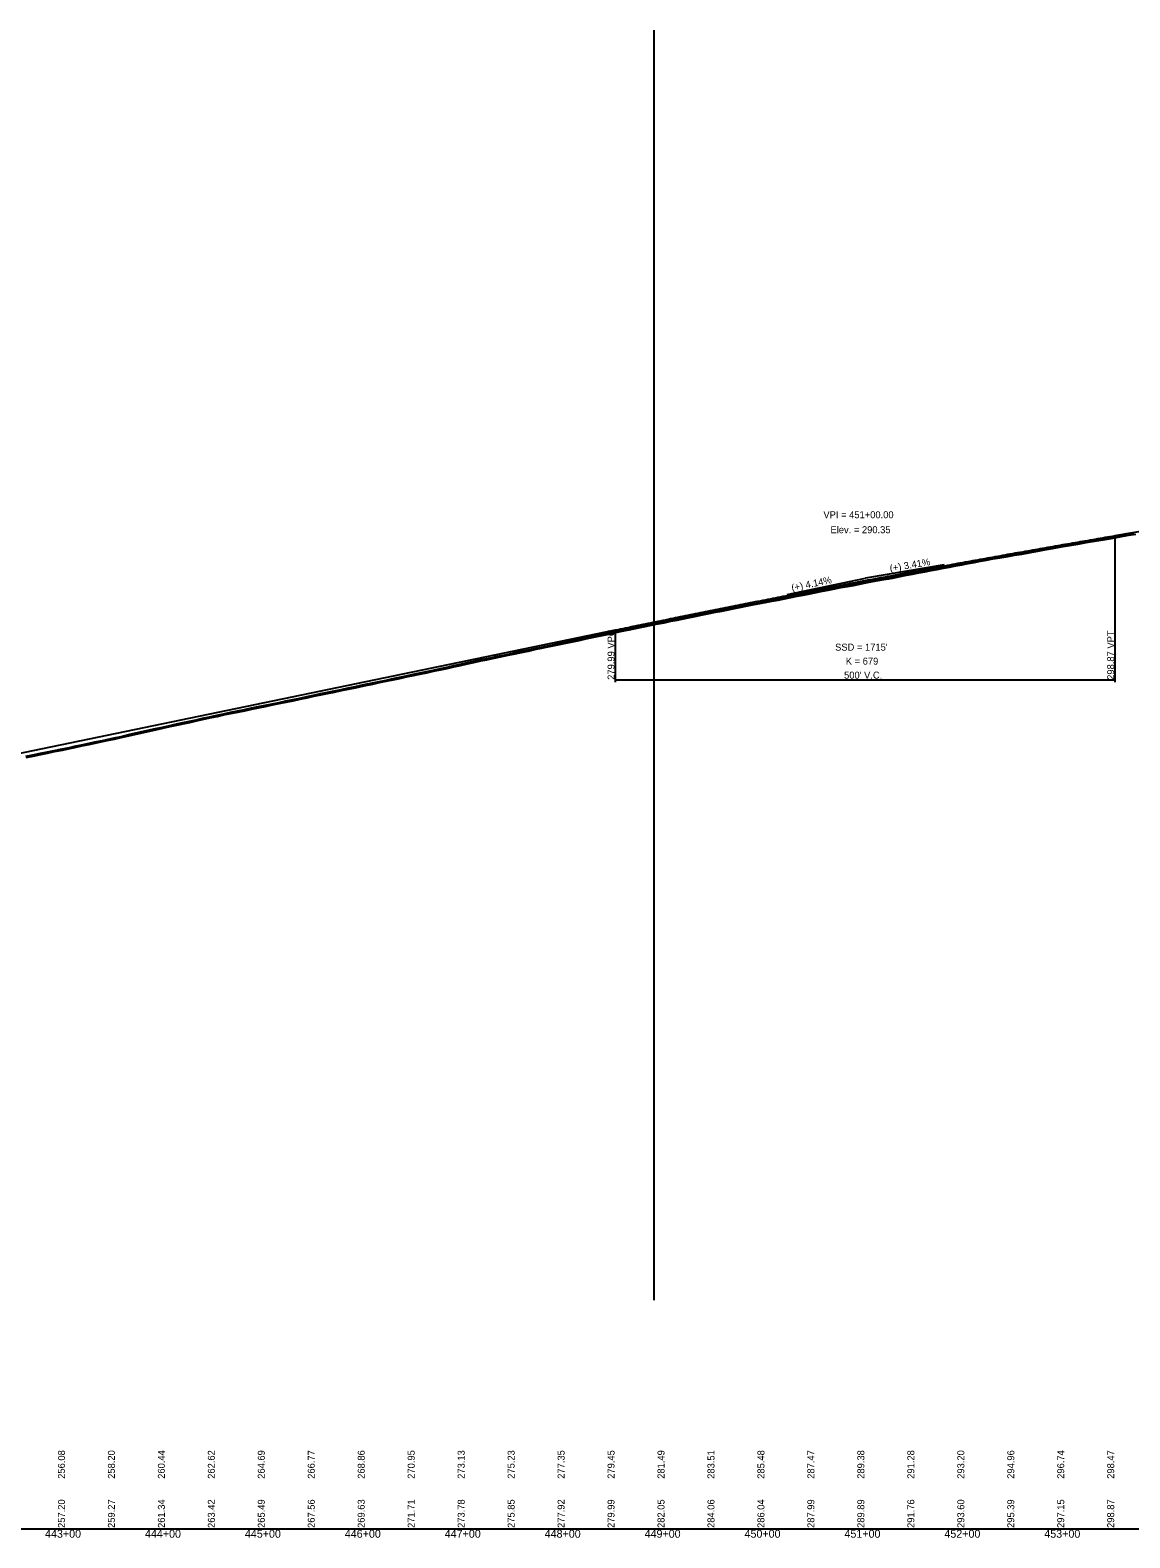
# Model space of a CAD drawing. Extents: x 1838386 to 1955906, y 719739 to 834437.
# Drawn here: x 1922627 to 1923728, y 827954 to 829463 of the extents above; entities that cross this region are included whole.
import ezdxf

# ---------------------------------------------------------------- set-up
doc = ezdxf.new("R2010")
doc.units = 0
for name, color, linetype in [('RD_DDB_GradeTX', 7, 'Continuous'), ('RD_DDB_Profile_EX', 7, 'Continuous'), ('RD_DDB_Profile_Lbl', 7, 'Continuous'), ('RD_DDB_Profile_PR', 7, 'Continuous'), ('RD_DDB_StaTX', 7, 'Continuous'), ('RD_DDB_StripGrade', 7, 'Continuous'), ('RD_DDB_VCLbl', 7, 'Continuous'), ('RD_GPK_Profile_Cell', 7, 'Continuous'), ('RD_Sketch1', 7, 'Continuous')]:
    doc.layers.add(name, color=color, linetype=linetype)

msp = doc.modelspace()

# ---------------------------------------------------------------- linework, layer by layer
at = {"layer": 'RD_DDB_GradeTX'}
for p in [(1923541.9, 828928), (1923384.7, 828898.3)]:
    msp.add_line(p, (1923463.1, 828914.6), dxfattribs=at)
at = {"layer": 'RD_DDB_Profile_EX'}
for points in [[(1923388.4, 828895.2), (1923394.8, 828896.5), (1923400.9, 828897.7), (1923407.4, 828899), (1923413.9, 828900.3), (1923420.3, 828901.6), (1923426, 828902.7), (1923432.6, 828903.9), (1923438.6, 828905.1), (1923445.1, 828906.3), (1923451.2, 828907.4), (1923457.7, 828908.7), (1923463.7, 828909.8), (1923470.3, 828911.1), (1923475.8, 828912.1), (1923481.5, 828913.1), (1923486.5, 828914), (1923491.9, 828915), (1923498, 828916.2), (1923504.3, 828917.5), (1923510.2, 828918.6), (1923516.5, 828919.9), (1923522.5, 828921), (1923528.9, 828922.2), (1923534.9, 828923.4), (1923541.2, 828924.6), (1923547.2, 828925.7), (1923553.6, 828927), (1923559.6, 828928.1), (1923565.9, 828929.3), (1923571.9, 828930.4), (1923578.3, 828931.6), (1923584.2, 828932.6), (1923590.6, 828933.8), (1923597.5, 828934.9), (1923605.6, 828936.3), (1923612.3, 828937.5), (1923619.7, 828938.7), (1923628.4, 828940.2), (1923635.6, 828941.5), (1923642.3, 828942.8), (1923650.5, 828944.3), (1923658.9, 828945.8), (1923667.3, 828947.2), (1923675.7, 828948.7), (1923684.2, 828950.2), (1923692.3, 828951.5), (1923701, 828953), (1923709, 828954.4), (1923717.8, 828956), (1923726.3, 828957.5), (1923733.8, 828958.7)], [(1922741, 828760.1), (1922745.5, 828761.1), (1922753, 828762.7), (1922759.9, 828764.3), (1922767.3, 828766), (1922774.2, 828767.4), (1922782, 828769.1), (1922787.1, 828770.2), (1922793.8, 828771.7), (1922799.9, 828773.1), (1922807.2, 828774.6), (1922814.3, 828776.2), (1922820.9, 828777.6), (1922828, 828779.1), (1922835, 828780.5), (1922842, 828781.9), (1922849.1, 828783.4), (1922855.8, 828784.7), (1922862.9, 828786.2), (1922869.7, 828787.6), (1922876.6, 828789), (1922883.5, 828790.4), (1922890.5, 828791.9), (1922897.4, 828793.3), (1922904.4, 828794.8), (1922911.2, 828796.3), (1922918.1, 828797.8), (1922925, 828799.2), (1922931.8, 828800.6), (1922938.9, 828802), (1922945.8, 828803.5), (1922952.8, 828804.9), (1922961.4, 828806.8), (1922970.2, 828808.6), (1922976.8, 828810), (1922983.7, 828811.4), (1922990.5, 828812.8), (1922997.3, 828814.2), (1923004, 828815.7), (1923010.8, 828817.1), (1923017.3, 828818.4), (1923024.3, 828819.9), (1923031, 828821.4), (1923037.9, 828822.9), (1923044.5, 828824.3), (1923051.4, 828825.8), (1923057.9, 828827.3), (1923064.9, 828828.8), (1923071.4, 828830.3), (1923078.4, 828831.8), (1923084.2, 828832.9), (1923089.9, 828834.1), (1923093.3, 828834.8), (1923100.9, 828836.4), (1923105.8, 828837.4), (1923112.6, 828838.9), (1923119, 828840.3), (1923125.8, 828841.5), (1923132.1, 828843), (1923138.9, 828844.4), (1923143.8, 828845.4), (1923150.3, 828846.8), (1923157, 828848.2), (1923163.3, 828849.6), (1923170.1, 828850.9), (1923176.6, 828852.3), (1923183.4, 828853.8), (1923189.8, 828855.2), (1923196.5, 828856.6), (1923203, 828857.9), (1923209.8, 828859.3), (1923216.3, 828860.7), (1923223, 828862.1), (1923226.8, 828863), (1923233, 828864.2), (1923237.8, 828865.1), (1923242.7, 828866.1), (1923249.1, 828867.5), (1923252.1, 828868.1), (1923255.7, 828868.8), (1923261.9, 828870), (1923268.4, 828871.4), (1923274.6, 828872.6), (1923281.2, 828873.9), (1923287.4, 828875.1), (1923294, 828876.5), (1923300.2, 828877.8), (1923306.8, 828879.1), (1923313, 828880.4), (1923319.6, 828881.7), (1923325.9, 828883), (1923332.3, 828884.3), (1923338.7, 828885.6), (1923345.1, 828886.8), (1923351.8, 828888.1), (1923357.6, 828889.1), (1923364.4, 828890.5), (1923369.6, 828891.5), (1923375.8, 828892.7), (1923382.2, 828893.9), (1923388.4, 828895.2)], [(1922623.2, 828735), (1922630.2, 828736.5), (1922638, 828738.1), (1922644.8, 828739.4), (1922651.7, 828740.9), (1922659.5, 828742.5), (1922666.9, 828744), (1922672.1, 828745.1), (1922679, 828746.6), (1922686.4, 828748.1), (1922692.3, 828749.3), (1922699.8, 828751), (1922704.2, 828751.9), (1922711.7, 828753.5), (1922718.5, 828755), (1922726, 828756.7), (1922733.5, 828758.4), (1922741, 828760.1)]]:
    msp.add_lwpolyline(points, dxfattribs=at)
at = {"layer": 'RD_DDB_Profile_PR'}
for p, q in [((1923713.1, 828957.2), (1924253.1, 829049.2)), ((1921978.1, 828606.9), (1923213.1, 828862.8))]:
    msp.add_line(p, q, dxfattribs=at)
msp.add_spline([(1923213.1, 828862.8), (1923223.1, 828864.8), (1923233.1, 828866.9), (1923243.1, 828869), (1923253.1, 828871), (1923263.1, 828873), (1923273.1, 828875.1), (1923283.1, 828877.1), (1923293.1, 828879.1), (1923303.1, 828881.1), (1923313.1, 828883.1), (1923323.1, 828885.1), (1923333.1, 828887.1), (1923343.1, 828889.1), (1923353.1, 828891.1), (1923363.1, 828893), (1923373.1, 828895), (1923383.1, 828896.9), (1923393.1, 828898.9), (1923403.1, 828900.8), (1923413.1, 828902.7), (1923423.1, 828904.7), (1923433.1, 828906.6), (1923443.1, 828908.5), (1923453.1, 828910.4), (1923463.1, 828912.3), (1923473.1, 828914.2), (1923483.1, 828916), (1923493.1, 828917.9), (1923503.1, 828919.8), (1923513.1, 828921.6), (1923523.1, 828923.5), (1923533.1, 828925.3), (1923543.1, 828927.1), (1923553.1, 828929), (1923563.1, 828930.8), (1923573.1, 828932.6), (1923583.1, 828934.4), (1923593.1, 828936.2), (1923603.1, 828938), (1923613.1, 828939.8), (1923623.1, 828941.5), (1923633.1, 828943.3), (1923643.1, 828945.1), (1923653.1, 828946.8), (1923663.1, 828948.6), (1923673.1, 828950.3), (1923683.1, 828952), (1923693.1, 828953.7), (1923703.1, 828955.5), (1923713.1, 828957.2)], degree=3, dxfattribs=at)
at = {"layer": 'RD_DDB_VCLbl'}
for p, q in [((1923713.1, 828810.3), (1923713.1, 828957.2)), ((1923213.1, 828810.3), (1923213.1, 828862.8)), ((1923213.1, 828812.8), (1923713.1, 828812.8))]:
    msp.add_line(p, q, dxfattribs=at)
at = {"layer": 'RD_GPK_Profile_Cell'}
msp.add_line((1878363.1, 827962.8), (1926563.1, 827962.8), dxfattribs=at)
at = {"layer": 'RD_Sketch1'}
msp.add_line((1923251.7, 828191.8), (1923251.7, 829463.3), dxfattribs=at)
msp.add_lwpolyline([(1922623, 828736.2), (1922630, 828737.7), (1922637.7, 828739.3), (1922644.5, 828740.7), (1922651.4, 828742.1), (1922659.2, 828743.7), (1922666.6, 828745.2), (1922671.8, 828746.3), (1922678.8, 828747.8), (1922686.2, 828749.4), (1922692, 828750.6), (1922699.6, 828752.2), (1922704, 828753.1), (1922711.4, 828754.7), (1922718.2, 828756.2), (1922725.7, 828758), (1922733.2, 828759.6), (1922740.7, 828761.3), (1922745.2, 828762.3), (1922752.7, 828763.9), (1922759.6, 828765.5), (1922767.1, 828767.2), (1922773.9, 828768.7), (1922781.8, 828770.4), (1922786.9, 828771.5), (1922793.5, 828772.9), (1922799.6, 828774.3), (1922806.9, 828775.9), (1922814.1, 828777.4), (1922820.7, 828778.8), (1922827.7, 828780.3), (1922834.8, 828781.7), (1922841.7, 828783.2), (1922848.8, 828784.6), (1922855.6, 828786), (1922862.6, 828787.4), (1922869.4, 828788.8), (1922876.4, 828790.2), (1922883.2, 828791.6), (1922890.3, 828793.1), (1922897.1, 828794.5), (1922904.1, 828796), (1922910.9, 828797.5), (1922917.8, 828799), (1922924.8, 828800.4), (1922931.6, 828801.8), (1922938.6, 828803.2), (1922945.5, 828804.7), (1922952.6, 828806.1), (1922961.2, 828808), (1922970, 828809.8), (1922976.5, 828811.2), (1922983.5, 828812.6), (1922990.2, 828814), (1922997, 828815.5), (1923003.7, 828816.9), (1923010.5, 828818.3), (1923017.1, 828819.7), (1923024, 828821.1), (1923030.7, 828822.6), (1923037.6, 828824.1), (1923044.2, 828825.6), (1923051.1, 828827.1), (1923057.6, 828828.5), (1923064.6, 828830.1), (1923071.1, 828831.5), (1923078.1, 828833.1), (1923083.9, 828834.1), (1923089.6, 828835.3), (1923093.1, 828836.1), (1923100.6, 828837.6), (1923105.6, 828838.6), (1923112.3, 828840.1), (1923118.8, 828841.5), (1923125.5, 828842.8), (1923131.9, 828844.2), (1923138.6, 828845.6), (1923143.5, 828846.6), (1923150, 828848), (1923156.7, 828849.5), (1923163.1, 828850.8), (1923169.9, 828852.2), (1923176.3, 828853.6), (1923183.1, 828855), (1923189.6, 828856.4), (1923196.3, 828857.8), (1923202.7, 828859.2), (1923209.5, 828860.5), (1923216.1, 828862), (1923222.7, 828863.3), (1923226.6, 828864.2), (1923232.7, 828865.4), (1923237.6, 828866.4), (1923242.5, 828867.4), (1923248.8, 828868.7), (1923251.9, 828869.3), (1923255.4, 828870), (1923257, 828870.3), (1923261.6, 828871.2), (1923262.1, 828871.3), (1923267.2, 828872.4), (1923268.2, 828872.6), (1923272.3, 828873.4), (1923274.3, 828873.8), (1923277.4, 828874.4), (1923281, 828875.1), (1923282.5, 828875.5), (1923287.1, 828876.4), (1923287.6, 828876.5), (1923292.7, 828877.5), (1923293.8, 828877.8), (1923297.8, 828878.6), (1923299.9, 828879), (1923302.9, 828879.6), (1923306.6, 828880.4), (1923308, 828880.6), (1923312.8, 828881.6), (1923313.1, 828881.7), (1923318.2, 828882.7), (1923319.4, 828883), (1923323.3, 828883.8), (1923325.7, 828884.2), (1923328.4, 828884.8), (1923332.1, 828885.5), (1923333.6, 828885.8), (1923338.5, 828886.8), (1923338.7, 828886.8), (1923343.8, 828887.8), (1923344.9, 828888.1), (1923348.9, 828888.8), (1923351.6, 828889.3), (1923354, 828889.7), (1923357.3, 828890.4), (1923359.1, 828890.7), (1923364.2, 828891.7), (1923364.2, 828891.7), (1923369.3, 828892.7), (1923369.3, 828892.7), (1923374.4, 828893.7), (1923375.5, 828893.9), (1923379.5, 828894.7), (1923381.9, 828895.2), (1923384.6, 828895.7), (1923388.1, 828896.4), (1923389.7, 828896.8), (1923394.6, 828897.7), (1923394.8, 828897.8), (1923399.9, 828898.8), (1923400.7, 828898.9), (1923405, 828899.8), (1923407.2, 828900.2), (1923410.1, 828900.8), (1923413.7, 828901.5), (1923415.3, 828901.8), (1923420.1, 828902.8), (1923420.4, 828902.8), (1923425.5, 828903.8), (1923425.8, 828903.9), (1923430.6, 828904.8), (1923432.3, 828905.1), (1923435.7, 828905.8), (1923438.4, 828906.3), (1923440.8, 828906.7), (1923444.9, 828907.5), (1923445.9, 828907.7), (1923450.9, 828908.7), (1923451, 828908.7), (1923456.1, 828909.7), (1923457.5, 828909.9), (1923461.2, 828910.6), (1923463.5, 828911.1), (1923466.3, 828911.6), (1923470, 828912.3), (1923471.4, 828912.6), (1923475.6, 828913.4), (1923476.6, 828913.5), (1923481.2, 828914.4), (1923481.7, 828914.5), (1923486.2, 828915.3), (1923486.8, 828915.4), (1923491.6, 828916.3), (1923491.9, 828916.3), (1923497, 828917.3), (1923497.7, 828917.4), (1923502.1, 828918.3), (1923504.1, 828918.7), (1923507.2, 828919.3), (1923510, 828919.9), (1923512.3, 828920.3), (1923516.3, 828921.1), (1923517.4, 828921.3), (1923522.3, 828922.3), (1923522.5, 828922.3), (1923527.6, 828923.3), (1923528.7, 828923.5), (1923532.7, 828924.3), (1923534.7, 828924.6), (1923537.8, 828925.2), (1923541, 828925.8), (1923542.9, 828926.2), (1923546.9, 828927), (1923548, 828927.2), (1923553.2, 828928.1), (1923553.3, 828928.2), (1923558.2, 828929.2), (1923559.3, 828929.4), (1923563.4, 828930.1), (1923565.7, 828930.5), (1923568.5, 828931), (1923571.6, 828931.6), (1923573.6, 828932), (1923578, 828932.8), (1923578.7, 828932.9), (1923583.8, 828933.8), (1923584, 828933.9), (1923588.9, 828934.8), (1923590.4, 828935), (1923594, 828935.6), (1923597.3, 828936.2), (1923599.1, 828936.5), (1923604.2, 828937.4), (1923605.3, 828937.5), (1923609.3, 828938.2), (1923612.1, 828938.7), (1923614.5, 828939.1), (1923619.4, 828940), (1923619.6, 828940), (1923624.7, 828940.9), (1923628.2, 828941.5), (1923629.8, 828941.7), (1923634.9, 828942.6), (1923635.3, 828942.7), (1923640, 828943.6), (1923642, 828944), (1923645.1, 828944.6), (1923650.2, 828945.5), (1923650.3, 828945.5), (1923655.3, 828946.4), (1923658.7, 828947), (1923660.4, 828947.3), (1923665.5, 828948.2), (1923667.1, 828948.4), (1923670.6, 828949.1), (1923675.4, 828949.9), (1923675.7, 828950), (1923680.8, 828950.9), (1923684, 828951.4), (1923685.9, 828951.7), (1923691.1, 828952.6), (1923692.1, 828952.8), (1923696.2, 828953.4), (1923700.7, 828954.2), (1923701.2, 828954.3), (1923706.4, 828955.2), (1923708.8, 828955.7), (1923711.5, 828956.2), (1923716.6, 828957.1), (1923717.6, 828957.2), (1923721.7, 828957.9), (1923726.1, 828958.7), (1923726.8, 828958.8), (1923731.9, 828959.7)], dxfattribs=at)

# ---------------------------------------------------------------- texts
at = {"layer": 'RD_DDB_GradeTX'}
for s, rotation, p in [('(+) 3.41%', 9.6699, (1923488.1, 828920.9)), ('(+) 4.14%', 11.7064, (1923389.9, 828901.4))]:
    msp.add_text(s, height=7, rotation=rotation, dxfattribs=at).set_placement(p)
at = {"layer": 'RD_DDB_Profile_Lbl'}
for s, p in [('VPI = 451+00.00', (1923421.1, 828974.6)), ('Elev. = 290.35', (1923428.2, 828959.6))]:
    msp.add_text(s, height=7, dxfattribs=at).set_placement(p)
at = {"layer": 'RD_DDB_StaTX'}
for s, p in [('443+00', (1922642.2, 827953.8)), ('444+00', (1922742.2, 827953.8)), ('445+00', (1922842.2, 827953.8)), ('446+00', (1922942.2, 827953.8)), ('447+00', (1923042.2, 827953.8)), ('448+00', (1923142.2, 827953.8)), ('449+00', (1923242.2, 827953.8)), ('450+00', (1923342.2, 827953.8)), ('451+00', (1923442.2, 827953.8)), ('452+00', (1923542.2, 827953.8)), ('453+00', (1923642.2, 827953.8))]:
    msp.add_text(s, height=8, dxfattribs=at).set_placement(p)
at = {"layer": 'RD_DDB_StripGrade'}
for s, p in [('279.99 VPC', (1923212.1, 828812.8)), ('298.87 VPT', (1923712.1, 828812.8)), ('256.08', (1922662.1, 828012.8)), ('258.20', (1922712.1, 828012.8)), ('260.44', (1922762.1, 828012.8)), ('262.62', (1922812.1, 828012.8)), ('264.69', (1922862.1, 828012.8)), ('266.77', (1922912.1, 828012.8)), ('268.86', (1922962.1, 828012.8)), ('270.95', (1923012.1, 828012.8)), ('273.13', (1923062.1, 828012.8)), ('275.23', (1923112.1, 828012.8)), ('277.35', (1923162.1, 828012.8)), ('279.45', (1923212.1, 828012.8)), ('281.49', (1923262.1, 828012.8)), ('283.51', (1923312.1, 828012.8)), ('285.48', (1923362.1, 828012.8)), ('287.47', (1923412.1, 828012.8)), ('289.38', (1923462.1, 828012.8)), ('291.28', (1923512.1, 828012.8)), ('293.20', (1923562.1, 828012.8)), ('294.96', (1923612.1, 828012.8)), ('296.74', (1923662.1, 828012.8)), ('298.47', (1923712.1, 828012.8)), ('257.20', (1922662.1, 827963.6)), ('259.27', (1922712.1, 827963.6)), ('261.34', (1922762.1, 827963.6)), ('263.42', (1922812.1, 827963.6)), ('265.49', (1922862.1, 827963.6)), ('267.56', (1922912.1, 827963.6)), ('269.63', (1922962.1, 827963.6)), ('271.71', (1923012.1, 827963.6)), ('273.78', (1923062.1, 827963.6)), ('275.85', (1923112.1, 827963.6)), ('277.92', (1923162.1, 827963.6)), ('279.99', (1923212.1, 827963.6)), ('282.05', (1923262.1, 827963.6)), ('284.06', (1923312.1, 827963.6)), ('286.04', (1923362.1, 827963.6)), ('287.99', (1923412.1, 827963.6)), ('289.89', (1923462.1, 827963.6)), ('291.76', (1923512.1, 827963.6)), ('293.60', (1923562.1, 827963.6)), ('295.39', (1923612.1, 827963.6)), ('297.15', (1923662.1, 827963.6)), ('298.87', (1923712.1, 827963.6))]:
    msp.add_text(s, height=7, rotation=90, dxfattribs=at).set_placement(p)
at = {"layer": 'RD_DDB_VCLbl'}
for s, p in [("SSD = 1715'", (1923432.8, 828842)), ("500' V.C.", (1923441.8, 828814)), ('K = 679', (1923443.5, 828828))]:
    msp.add_text(s, height=7, dxfattribs=at).set_placement(p)

doc.saveas('drawing.dxf')
